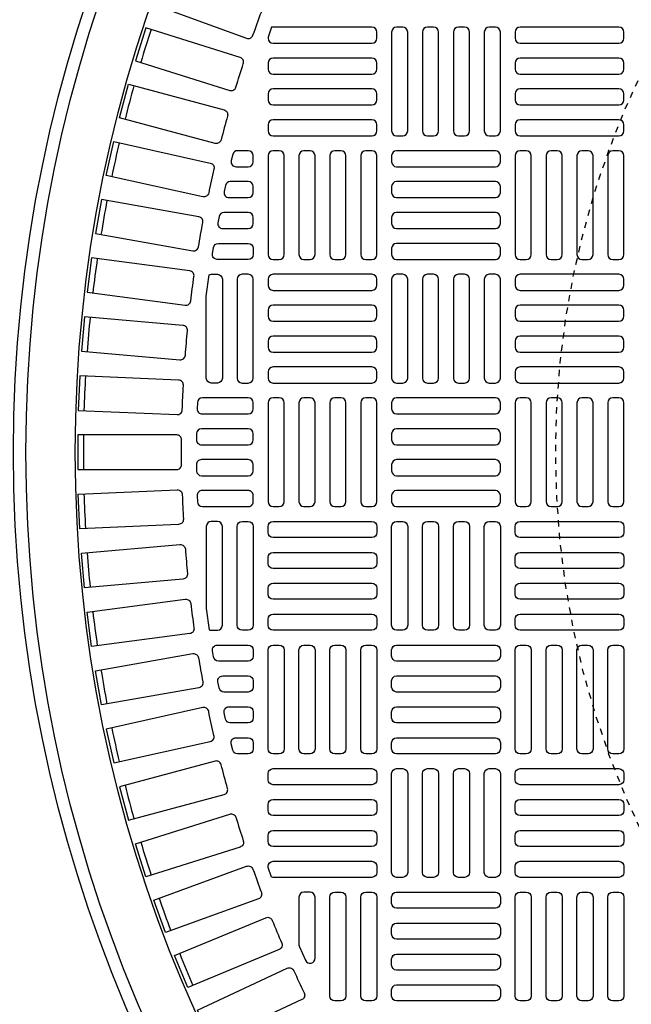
# Model space of a CAD drawing. Extents: x -169 to 6736, y -208 to 3022.
# Tile 624 of 656: x 5940 to 5950, y 1470 to 1486. Entities that reach past the tile are written whole.
import ezdxf

# ---------------------------------------------------------------- set-up
doc = ezdxf.new("R2010")
doc.units = 0
doc.header["$MEASUREMENT"] = 0
doc.linetypes.add('HIDDEN2', pattern=[0.28125, 0.1875, -0.09375])
doc.layers.get('DEFPOINTS').update_dxf_attribs({"linetype": 'CONTINUOUS'})
for name, color, linetype in [('TANK-MANHOLE-COVER-40', 2, 'CONTINUOUS'), ('TANK-MANHOLE-COVER-HATCH-40', 252, 'CONTINUOUS'), ('TANK-SLOPE', 3, 'CONTINUOUS')]:
    doc.layers.add(name, color=color, linetype=linetype)

msp = doc.modelspace()

# ---------------------------------------------------------------- linework, layer by layer
at = {"layer": 'DEFPOINTS', "color": 8, "linetype": 'HIDDEN2', "ltscale": 0.125}
msp.add_circle((5962.40346, 1479.01916), 14, dxfattribs=at)
msp.add_circle((5962.40346, 1479.01916), 14, dxfattribs=at)
at = {"layer": 'TANK-MANHOLE-COVER-40', "color": 4, "linetype": 'Continuous'}
msp.add_circle((5962.40422, 1479.01916), 22.63902, dxfattribs=at)
at = {"layer": 'TANK-MANHOLE-COVER-40', "color": 1, "linetype": 'Continuous'}
msp.add_circle((5962.40422, 1479.01916), 22.44094, dxfattribs=at)
at = {"layer": 'TANK-MANHOLE-COVER-40', "color": 2, "linetype": 'Continuous'}
msp.add_circle((5962.40422, 1479.01916), 21.65354, dxfattribs=at)
at = {"layer": 'TANK-MANHOLE-COVER-HATCH-40', "linetype": 'Continuous'}
for points in [[(5943.58121, 1485.66152, -0.00491171), (5943.71533, 1486.03002, 0.41709369), (5943.66854, 1486.13167), (5942.1878, 1486.67061), (5941.99929, 1486.15267), (5943.48003, 1485.61373, 0.41709369), (5943.58121, 1485.66152)], [(5943.30939, 1484.83414, -0.00491171), (5943.42731, 1485.20815, 0.41709369), (5943.37613, 1485.30766), (5941.87329, 1485.7815), (5941.70755, 1485.25583), (5943.21039, 1484.78199, 0.41709369), (5943.30939, 1484.83414)], [(5943.07392, 1483.99571, -0.41709369), (5942.97728, 1483.93928), (5941.45521, 1484.34712), (5941.59786, 1484.87952), (5943.11994, 1484.47168, -0.41709369), (5943.17541, 1484.3745, 0.00491171), (5943.07392, 1483.99571)], [(5942.87524, 1483.14779, -0.41709369), (5942.78116, 1483.08721), (5941.24274, 1483.42826), (5941.36204, 1483.96638), (5942.90046, 1483.62532, -0.41709369), (5942.96012, 1483.53065, 0.00491171), (5942.87524, 1483.14779)], [(5942.71374, 1482.29202, -0.00491171), (5942.78184, 1482.67822, 0.41709369), (5942.7181, 1482.7702), (5941.16627, 1483.04382), (5941.07056, 1482.50102), (5942.62239, 1482.22739, 0.41709369), (5942.71374, 1482.29202)], [(5942.58972, 1481.43002, -0.00491171), (5942.64091, 1481.81882, 0.41709369), (5942.57322, 1481.90793), (5941.01093, 1482.11361), (5940.93899, 1481.56714), (5942.50128, 1481.36146, 0.41709369), (5942.58972, 1481.43002)], [(5942.50342, 1480.56343, -0.00491171), (5942.5376, 1480.95409, 0.41709369), (5942.46609, 1481.04016), (5940.89632, 1481.1775), (5940.84828, 1480.62842), (5942.41805, 1480.49108, 0.41709369), (5942.50342, 1480.56343)], [(5942.44456, 1479.21524, 0.41709369), (5942.36582, 1479.29475), (5940.79005, 1479.29475), (5940.79005, 1478.74357), (5942.36582, 1478.74357, 0.41709369), (5942.44456, 1478.82308, -0.00491171), (5942.44456, 1479.21524)], [(5942.50342, 1477.47489, 0.00491171), (5942.5376, 1477.08423, -0.41709369), (5942.46609, 1476.99816), (5940.89632, 1476.86082), (5940.84828, 1477.4099), (5942.41805, 1477.54724, -0.41709369), (5942.50342, 1477.47489)], [(5942.58972, 1476.6083, 0.00491171), (5942.64091, 1476.2195, -0.41709369), (5942.57322, 1476.13039), (5941.01093, 1475.92471), (5940.93899, 1476.47118), (5942.50128, 1476.67686, -0.41709369), (5942.58972, 1476.6083)], [(5942.71374, 1475.7463, 0.00491171), (5942.78184, 1475.3601, -0.41709369), (5942.7181, 1475.26812), (5941.16627, 1474.99449), (5941.07056, 1475.5373), (5942.62239, 1475.81093, -0.41709369), (5942.71374, 1475.7463)], [(5942.87524, 1474.89053, 0.41709369), (5942.78116, 1474.95111), (5941.24274, 1474.61005), (5941.36204, 1474.07194), (5942.90046, 1474.413, 0.41709369), (5942.96012, 1474.50767, -0.00491171), (5942.87524, 1474.89053)], [(5943.07392, 1474.04261, 0.41709369), (5942.97728, 1474.09904), (5941.45521, 1473.6912), (5941.59786, 1473.1588), (5943.11994, 1473.56664, 0.41709369), (5943.17541, 1473.66382, -0.00491171), (5943.07392, 1474.04261)], [(5943.30939, 1473.20417, 0.00491171), (5943.42731, 1472.83017, -0.41709369), (5943.37613, 1472.73066), (5941.87329, 1472.25682), (5941.70755, 1472.78249), (5943.21039, 1473.25633, -0.41709369), (5943.30939, 1473.20417)], [(5943.58121, 1472.3768, 0.00491171), (5943.71533, 1472.0083, -0.41709369), (5943.66854, 1471.90665), (5942.1878, 1471.36771), (5941.99929, 1471.88565), (5943.48003, 1472.42459, -0.41709369), (5943.58121, 1472.3768)], [(5944.31367, 1471.17587, 0.10680341), (5944.3207, 1471.14337), (5944.41912, 1470.92624, 0.80700564), (5944.56958, 1470.95875), (5944.56958, 1471.93255, 0.41421356), (5944.49084, 1472.01129), (5944.49084, 1472.01129), (5944.39241, 1472.01129, 0.41421356), (5944.31367, 1471.93255), (5944.31367, 1471.93255), (5944.31367, 1471.15886)], [(5943.88886, 1471.56208, 0.00491171), (5944.03893, 1471.19977, -0.41709369), (5943.99662, 1471.09618), (5942.5408, 1470.49316), (5942.32987, 1471.00239), (5943.78569, 1471.60541, -0.41709369), (5943.88886, 1471.56208)], [(5944.23176, 1470.76155, 0.00491171), (5944.39749, 1470.40613, -0.41709369), (5944.35973, 1470.30079), (5942.9316, 1469.63485), (5942.69866, 1470.13438), (5944.12679, 1470.80033, -0.41709369), (5944.23176, 1470.76155)]]:
    msp.add_lwpolyline(points, format="xyb", dxfattribs=at)
for points in [[(5943.82155, 1485.63251), (5943.82155, 1485.61365, 0.41421356), (5943.90029, 1485.53491), (5945.47509, 1485.53491, 0.41421356), (5945.55383, 1485.61365), (5945.55383, 1485.71207, 0.41421356), (5945.47509, 1485.79081), (5943.90029, 1485.79081, 0.07385003), (5943.8774, 1485.78741)], [(5943.82155, 1485.12152, 0.41421356), (5943.90029, 1485.04278), (5945.47509, 1485.04278, 0.41421356), (5945.55383, 1485.12152), (5945.55383, 1485.21995, 0.41421356), (5945.47509, 1485.29869), (5943.90029, 1485.29869, 0.41421356), (5943.82155, 1485.21995)], [(5943.82155, 1484.6294, 0.41421356), (5943.90029, 1484.55066), (5945.47509, 1484.55066, 0.41421356), (5945.55383, 1484.6294), (5945.55383, 1484.72782, 0.41421356), (5945.47509, 1484.80656), (5943.90029, 1484.80656, 0.41421356), (5943.82155, 1484.72782)], [(5943.82155, 1484.13727, 0.41421356), (5943.90029, 1484.05853), (5945.47509, 1484.05853, 0.41421356), (5945.55383, 1484.13727), (5945.55383, 1484.23569, 0.41421356), (5945.47509, 1484.31443), (5943.90029, 1484.31443, 0.41421356), (5943.82155, 1484.23569)], [(5943.50659, 1483.82231), (5943.3354, 1483.82231, 0.34573684), (5943.25891, 1483.76223), (5943.23489, 1483.66381, 0.48617467), (5943.31139, 1483.5664), (5943.50659, 1483.5664), (5943.50659, 1483.5664, 0.41421356), (5943.58533, 1483.64514), (5943.58533, 1483.74357), (5943.58533, 1483.74357, 0.41421356)], [(5943.50659, 1483.33018), (5943.22018, 1483.33018, 0.35291937), (5943.14323, 1483.26814), (5943.12187, 1483.16972, 0.47828469), (5943.19882, 1483.07428), (5943.50659, 1483.07428), (5943.50659, 1483.07428, 0.41421356), (5943.58533, 1483.15302), (5943.58533, 1483.25144), (5943.58533, 1483.25144, 0.41421356)], [(5943.50659, 1482.83806), (5943.1182, 1482.83806, 0.36009445), (5943.04085, 1482.77405), (5943.0221, 1482.67563, 0.47048611), (5943.09945, 1482.58215), (5943.50659, 1482.58215, 0.41421356), (5943.58533, 1482.66089), (5943.58533, 1482.75932), (5943.58533, 1482.75932, 0.41421356)], [(5943.58533, 1482.26719), (5943.58533, 1482.26719), (5943.58533, 1482.16877, -0.41421356), (5943.50659, 1482.09003), (5943.01307, 1482.09003, -0.46277143), (5942.93537, 1482.18154), (5942.95155, 1482.27996, -0.36726762), (5943.02924, 1482.34593), (5943.50659, 1482.34593, -0.41421356)], [(5942.88355, 1481.84679, -0.10672862), (5942.91603, 1481.85381), (5942.91603, 1481.85381), (5943.01446, 1481.85381, -0.41421356), (5943.0932, 1481.77506), (5943.0932, 1481.77506), (5943.0932, 1480.20026, -0.41421356), (5943.01446, 1480.12152), (5943.01446, 1480.12152), (5942.91603, 1480.12152, -0.41421356), (5942.83729, 1480.20026), (5942.83729, 1480.20026), (5942.83729, 1481.50665)], [(5943.50659, 1480.12152, 0.41421356), (5943.58533, 1480.20026), (5943.58533, 1481.77506, 0.41421356), (5943.50659, 1481.85381), (5943.40816, 1481.85381, 0.41421356), (5943.32942, 1481.77506), (5943.32942, 1480.20026, 0.41421356), (5943.40816, 1480.12152)], [(5940.82264, 1480.23728), (5940.7986, 1479.68663), (5942.37287, 1479.61789, 0.41709369), (5942.455, 1479.6939, -0.00491171), (5942.47211, 1480.08568, 0.41709369), (5942.39691, 1480.16855)], [(5942.771, 1479.6294), (5943.50659, 1479.6294, 0.41421356), (5943.58533, 1479.70814), (5943.58533, 1479.80656, 0.41421356), (5943.50659, 1479.8853), (5942.77469, 1479.8853, 0.40329122), (5942.696, 1479.80951), (5942.69232, 1479.71108, 0.20378141), (5942.71429, 1479.65351, 0.20378141)], [(5942.7599, 1479.13727), (5943.50659, 1479.13727, 0.41421356), (5943.58533, 1479.21601), (5943.58533, 1479.31443, 0.41421356), (5943.50659, 1479.39318), (5942.76112, 1479.39318, 0.41056424), (5942.68239, 1479.31542), (5942.68116, 1479.21699, 0.20053403), (5942.70387, 1479.16068, 0.20053403)], [(5942.75875, 1478.90105, 0.41977873), (5942.68003, 1478.82082), (5942.6819, 1478.72239, 0.40867021), (5942.76062, 1478.64514), (5943.50659, 1478.64514), (5943.50659, 1478.64514, 0.41421356), (5943.58533, 1478.72388), (5943.58533, 1478.82231), (5943.58533, 1478.82231, 0.41421356), (5943.50659, 1478.90105)], [(5940.82264, 1477.80103), (5940.7986, 1478.35169), (5942.37287, 1478.42042, -0.41709369), (5942.455, 1478.34442, 0.00491171), (5942.47211, 1477.95264, -0.41709369), (5942.39691, 1477.86977)], [(5943.51814, 1478.15387), (5943.52195, 1478.15453), (5943.52572, 1478.15538), (5943.52944, 1478.15641), (5943.53311, 1478.15762), (5943.53672, 1478.15901), (5943.54025, 1478.16058), (5943.5437, 1478.16232), (5943.54707, 1478.16422), (5943.55033, 1478.16629), (5943.55349, 1478.16851), (5943.55654, 1478.17089), (5943.55946, 1478.17342), (5943.56226, 1478.17608), (5943.56493, 1478.17888), (5943.56745, 1478.18181), (5943.56983, 1478.18485), (5943.57206, 1478.18801), (5943.57412, 1478.19128), (5943.57603, 1478.19464), (5943.57777, 1478.19809), (5943.57933, 1478.20163), (5943.58072, 1478.20523), (5943.58194, 1478.2089), (5943.58297, 1478.21263), (5943.58381, 1478.2164), (5943.58447, 1478.2202), (5943.58495, 1478.22404), (5943.58523, 1478.22789), (5943.58533, 1478.23176), (5943.58533, 1478.33018), (5943.58523, 1478.33405), (5943.58495, 1478.3379), (5943.58447, 1478.34174), (5943.58381, 1478.34554), (5943.58297, 1478.34932), (5943.58194, 1478.35304), (5943.58072, 1478.35671), (5943.57933, 1478.36032), (5943.57777, 1478.36385), (5943.57603, 1478.3673), (5943.57412, 1478.37066), (5943.57206, 1478.37393), (5943.56983, 1478.37709), (5943.56745, 1478.38014), (5943.56493, 1478.38306), (5943.56226, 1478.38586), (5943.55946, 1478.38853), (5943.55654, 1478.39105), (5943.55349, 1478.39343), (5943.55033, 1478.39565), (5943.54707, 1478.39772), (5943.5437, 1478.39963), (5943.54025, 1478.40136), (5943.53672, 1478.40293), (5943.53311, 1478.40432), (5943.52944, 1478.40553), (5943.52572, 1478.40656), (5943.52195, 1478.40741), (5943.51814, 1478.40807), (5943.5143, 1478.40854), (5943.51045, 1478.40883), (5943.50659, 1478.40892), (5942.771, 1478.40892, 0.42522092), (5942.69232, 1478.32724), (5942.696, 1478.22881, 0.40329122), (5942.77469, 1478.15302), (5943.50659, 1478.15302), (5943.51045, 1478.15311), (5943.5143, 1478.1534)], [(5942.88355, 1476.19153, 0.10672862), (5942.91603, 1476.18451), (5942.91603, 1476.18451), (5943.01446, 1476.18451, 0.41421356), (5943.0932, 1476.26325), (5943.0932, 1476.26325), (5943.0932, 1477.83806, 0.41421356), (5943.01446, 1477.9168), (5943.01446, 1477.9168), (5942.91603, 1477.9168, 0.41421356), (5942.83729, 1477.83806), (5942.83729, 1477.83806), (5942.83729, 1476.53167)], [(5943.50659, 1477.9168, -0.41421356), (5943.58533, 1477.83806), (5943.58533, 1476.26325, -0.41421356), (5943.50659, 1476.18451), (5943.40816, 1476.18451, -0.41421356), (5943.32942, 1476.26325), (5943.32942, 1477.83806, -0.41421356), (5943.40816, 1477.9168)], [(5943.01307, 1475.94829), (5943.50659, 1475.94829, -0.41421356), (5943.58533, 1475.86955), (5943.58533, 1475.77113), (5943.58533, 1475.77113, -0.41421356), (5943.50659, 1475.69239), (5943.02924, 1475.69239, -0.36726762), (5942.95155, 1475.75836), (5942.93537, 1475.85678, -0.46277143)], [(5943.50659, 1475.45617, -0.41421356), (5943.58533, 1475.37743), (5943.58533, 1475.279), (5943.58533, 1475.279, -0.41421356), (5943.50659, 1475.20026), (5943.1182, 1475.20026, -0.36009445), (5943.04085, 1475.26427), (5943.0221, 1475.36269, -0.47048611), (5943.09945, 1475.45617)], [(5943.19882, 1474.96404), (5943.50659, 1474.96404), (5943.50659, 1474.96404, -0.41421356), (5943.58533, 1474.8853), (5943.58533, 1474.78688), (5943.58533, 1474.78688, -0.41421356), (5943.50659, 1474.70814), (5943.22018, 1474.70814, -0.35291937), (5943.14323, 1474.77018), (5943.12187, 1474.8686, -0.47828469)], [(5943.31139, 1474.47192), (5943.50659, 1474.47192), (5943.50659, 1474.47192, -0.41421356), (5943.58533, 1474.39318), (5943.58533, 1474.29475), (5943.58533, 1474.29475, -0.41421356), (5943.50659, 1474.21601), (5943.3354, 1474.21601, -0.34573684), (5943.25891, 1474.27609), (5943.23489, 1474.37451, -0.48617467)], [(5943.82155, 1473.90105, -0.41421356), (5943.90029, 1473.97979), (5945.47509, 1473.97979, -0.41421356), (5945.55383, 1473.90105), (5945.55383, 1473.80262, -0.41421356), (5945.47509, 1473.72388), (5943.90029, 1473.72388, -0.41421356), (5943.82155, 1473.80262)], [(5943.82155, 1473.40892, -0.41421356), (5943.90029, 1473.48766), (5945.47509, 1473.48766, -0.41421356), (5945.55383, 1473.40892), (5945.55383, 1473.3105, -0.41421356), (5945.47509, 1473.23176), (5943.90029, 1473.23176, -0.41421356), (5943.82155, 1473.3105)], [(5943.82155, 1472.9168, -0.41421356), (5943.90029, 1472.99554), (5945.47509, 1472.99554, -0.41421356), (5945.55383, 1472.9168), (5945.55383, 1472.81837, -0.41421356), (5945.47509, 1472.73963), (5943.90029, 1472.73963, -0.41421356), (5943.82155, 1472.81837)], [(5943.82155, 1472.40581), (5943.82155, 1472.42467, -0.41421356), (5943.90029, 1472.50341), (5945.47509, 1472.50341, -0.41421356), (5945.55383, 1472.42467), (5945.55383, 1472.32625, -0.41421356), (5945.47509, 1472.24751), (5943.90029, 1472.24751, -0.07385003), (5943.8774, 1472.2509)], [(5944.98296, 1472.01129, -0.41421356), (5945.0617, 1471.93255), (5945.0617, 1470.35774, -0.41421356), (5944.98296, 1470.279), (5944.88454, 1470.279, -0.41421356), (5944.8058, 1470.35774), (5944.8058, 1471.93255, -0.41421356), (5944.88454, 1472.01129)], [(5945.47509, 1472.01129, -0.41421356), (5945.55383, 1471.93255), (5945.55383, 1470.35774, -0.41421356), (5945.47509, 1470.279), (5945.37666, 1470.279, -0.41421356), (5945.29792, 1470.35774), (5945.29792, 1471.93255, -0.41421356), (5945.37666, 1472.01129)]]:
    msp.add_lwpolyline(points, format="xyb", close=True, dxfattribs=at)
at = {"layer": 'TANK-MANHOLE-COVER-HATCH-40', "linetype": 'Continuous', "flags": 128}
for points in [[(5945.96722, 1484.05853, 0.41421356), (5946.04596, 1484.13727), (5946.04596, 1485.71207, 0.41421356), (5945.96722, 1485.79081), (5945.86879, 1485.79081, 0.41421356), (5945.79005, 1485.71207), (5945.79005, 1484.13727, 0.41421356), (5945.86879, 1484.05853)], [(5946.45934, 1484.05853, 0.41421356), (5946.53808, 1484.13727), (5946.53808, 1485.71207, 0.41421356), (5946.45934, 1485.79081), (5946.36092, 1485.79081, 0.41421356), (5946.28218, 1485.71207), (5946.28218, 1484.13727, 0.41421356), (5946.36092, 1484.05853)], [(5946.95147, 1484.05853, 0.41421356), (5947.03021, 1484.13727), (5947.03021, 1485.71207, 0.41421356), (5946.95147, 1485.79081), (5946.85304, 1485.79081, 0.41421356), (5946.7743, 1485.71207), (5946.7743, 1484.13727, 0.41421356), (5946.85304, 1484.05853)], [(5947.44359, 1484.05853, 0.41421356), (5947.52233, 1484.13727), (5947.52233, 1485.71207, 0.41421356), (5947.44359, 1485.79081), (5947.34517, 1485.79081, 0.41421356), (5947.26643, 1485.71207), (5947.26643, 1484.13727, 0.41421356), (5947.34517, 1484.05853)], [(5947.75855, 1485.61365, 0.41421356), (5947.83729, 1485.53491), (5949.4121, 1485.53491, 0.41421356), (5949.49084, 1485.61365), (5949.49084, 1485.71207, 0.41421356), (5949.4121, 1485.79081), (5947.83729, 1485.79081, 0.41421356), (5947.75855, 1485.71207)], [(5947.75855, 1485.12152, 0.41421356), (5947.83729, 1485.04278), (5949.4121, 1485.04278, 0.41421356), (5949.49084, 1485.12152), (5949.49084, 1485.21995, 0.41421356), (5949.4121, 1485.29869), (5947.83729, 1485.29869, 0.41421356), (5947.75855, 1485.21995)], [(5947.75855, 1484.6294, 0.41421356), (5947.83729, 1484.55066), (5949.4121, 1484.55066, 0.41421356), (5949.49084, 1484.6294), (5949.49084, 1484.72782, 0.41421356), (5949.4121, 1484.80656), (5947.83729, 1484.80656, 0.41421356), (5947.75855, 1484.72782)], [(5947.75855, 1484.13727, 0.41421356), (5947.83729, 1484.05853), (5949.4121, 1484.05853, 0.41421356), (5949.49084, 1484.13727), (5949.49084, 1484.23569, 0.41421356), (5949.4121, 1484.31443), (5947.83729, 1484.31443, 0.41421356), (5947.75855, 1484.23569)], [(5943.99871, 1482.09003, 0.41421356), (5944.07745, 1482.16877), (5944.07745, 1483.74357, 0.41421356), (5943.99871, 1483.82231), (5943.90029, 1483.82231, 0.41421356), (5943.82155, 1483.74357), (5943.82155, 1482.16877, 0.41421356), (5943.90029, 1482.09003)], [(5944.49084, 1482.09003, 0.41421356), (5944.56958, 1482.16877), (5944.56958, 1483.74357, 0.41421356), (5944.49084, 1483.82231), (5944.39241, 1483.82231, 0.41421356), (5944.31367, 1483.74357), (5944.31367, 1482.16877, 0.41421356), (5944.39241, 1482.09003)], [(5944.98296, 1482.09003, 0.41421356), (5945.0617, 1482.16877), (5945.0617, 1483.74357, 0.41421356), (5944.98296, 1483.82231), (5944.88454, 1483.82231, 0.41421356), (5944.8058, 1483.74357), (5944.8058, 1482.16877, 0.41421356), (5944.88454, 1482.09003)], [(5945.47509, 1482.09003, 0.41421356), (5945.55383, 1482.16877), (5945.55383, 1483.74357, 0.41421356), (5945.47509, 1483.82231), (5945.37666, 1483.82231, 0.41421356), (5945.29792, 1483.74357), (5945.29792, 1482.16877, 0.41421356), (5945.37666, 1482.09003)], [(5947.52233, 1483.74357, 0.41421356), (5947.44359, 1483.82231), (5945.86879, 1483.82231, 0.41421356), (5945.79005, 1483.74357), (5945.79005, 1483.64514, 0.41421356), (5945.86879, 1483.5664), (5947.44359, 1483.5664, 0.41421356), (5947.52233, 1483.64514)], [(5947.93572, 1482.09003, 0.41421356), (5948.01446, 1482.16877), (5948.01446, 1483.74357, 0.41421356), (5947.93572, 1483.82231), (5947.83729, 1483.82231, 0.41421356), (5947.75855, 1483.74357), (5947.75855, 1482.16877, 0.41421356), (5947.83729, 1482.09003)], [(5948.42785, 1482.09003, 0.41421356), (5948.50659, 1482.16877), (5948.50659, 1483.74357, 0.41421356), (5948.42785, 1483.82231), (5948.32942, 1483.82231, 0.41421356), (5948.25068, 1483.74357), (5948.25068, 1482.16877, 0.41421356), (5948.32942, 1482.09003)], [(5948.91997, 1482.09003, 0.41421356), (5948.99871, 1482.16877), (5948.99871, 1483.74357, 0.41421356), (5948.91997, 1483.82231), (5948.82155, 1483.82231, 0.41421356), (5948.74281, 1483.74357), (5948.74281, 1482.16877, 0.41421356), (5948.82155, 1482.09003)], [(5949.4121, 1482.09003, 0.41421356), (5949.49084, 1482.16877), (5949.49084, 1483.74357, 0.41421356), (5949.4121, 1483.82231), (5949.31367, 1483.82231, 0.41421356), (5949.23493, 1483.74357), (5949.23493, 1482.16877, 0.41421356), (5949.31367, 1482.09003)], [(5947.52233, 1483.25144, 0.41421356), (5947.44359, 1483.33018), (5945.86879, 1483.33018, 0.41421356), (5945.79005, 1483.25144), (5945.79005, 1483.15302, 0.41421356), (5945.86879, 1483.07428), (5947.44359, 1483.07428, 0.41421356), (5947.52233, 1483.15302)], [(5947.52233, 1482.75932, 0.41421356), (5947.44359, 1482.83806), (5945.86879, 1482.83806, 0.41421356), (5945.79005, 1482.75932), (5945.79005, 1482.66089, 0.41421356), (5945.86879, 1482.58215), (5947.44359, 1482.58215, 0.41421356), (5947.52233, 1482.66089)], [(5947.52233, 1482.26719, 0.41421356), (5947.44359, 1482.34593), (5945.86879, 1482.34593, 0.41421356), (5945.79005, 1482.26719), (5945.79005, 1482.16877, 0.41421356), (5945.86879, 1482.09003), (5947.44359, 1482.09003, 0.41421356), (5947.52233, 1482.16877)], [(5943.82155, 1481.67664, 0.41421356), (5943.90029, 1481.5979), (5945.47509, 1481.5979, 0.41421356), (5945.55383, 1481.67664), (5945.55383, 1481.77506, 0.41421356), (5945.47509, 1481.85381), (5943.90029, 1481.85381, 0.41421356), (5943.82155, 1481.77506)], [(5945.96722, 1480.12152, 0.41421356), (5946.04596, 1480.20026), (5946.04596, 1481.77506, 0.41421356), (5945.96722, 1481.85381), (5945.86879, 1481.85381, 0.41421356), (5945.79005, 1481.77506), (5945.79005, 1480.20026, 0.41421356), (5945.86879, 1480.12152)], [(5946.45934, 1480.12152, 0.41421356), (5946.53808, 1480.20026), (5946.53808, 1481.77506, 0.41421356), (5946.45934, 1481.85381), (5946.36092, 1481.85381, 0.41421356), (5946.28218, 1481.77506), (5946.28218, 1480.20026, 0.41421356), (5946.36092, 1480.12152)], [(5946.95147, 1480.12152, 0.41421356), (5947.03021, 1480.20026), (5947.03021, 1481.77506, 0.41421356), (5946.95147, 1481.85381), (5946.85304, 1481.85381, 0.41421356), (5946.7743, 1481.77506), (5946.7743, 1480.20026, 0.41421356), (5946.85304, 1480.12152)], [(5947.44359, 1480.12152, 0.41421356), (5947.52233, 1480.20026), (5947.52233, 1481.77506, 0.41421356), (5947.44359, 1481.85381), (5947.34517, 1481.85381, 0.41421356), (5947.26643, 1481.77506), (5947.26643, 1480.20026, 0.41421356), (5947.34517, 1480.12152)], [(5947.75855, 1481.67664, 0.41421356), (5947.83729, 1481.5979), (5949.4121, 1481.5979, 0.41421356), (5949.49084, 1481.67664), (5949.49084, 1481.77506, 0.41421356), (5949.4121, 1481.85381), (5947.83729, 1481.85381, 0.41421356), (5947.75855, 1481.77506)], [(5943.82155, 1481.18451, 0.41421356), (5943.90029, 1481.10577), (5945.47509, 1481.10577, 0.41421356), (5945.55383, 1481.18451), (5945.55383, 1481.28294, 0.41421356), (5945.47509, 1481.36168), (5943.90029, 1481.36168, 0.41421356), (5943.82155, 1481.28294)], [(5947.75855, 1481.18451, 0.41421356), (5947.83729, 1481.10577), (5949.4121, 1481.10577, 0.41421356), (5949.49084, 1481.18451), (5949.49084, 1481.28294, 0.41421356), (5949.4121, 1481.36168), (5947.83729, 1481.36168, 0.41421356), (5947.75855, 1481.28294)], [(5943.82155, 1480.69239, 0.41421356), (5943.90029, 1480.61365), (5945.47509, 1480.61365, 0.41421356), (5945.55383, 1480.69239), (5945.55383, 1480.79081, 0.41421356), (5945.47509, 1480.86955), (5943.90029, 1480.86955, 0.41421356), (5943.82155, 1480.79081)], [(5947.75855, 1480.69239, 0.41421356), (5947.83729, 1480.61365), (5949.4121, 1480.61365, 0.41421356), (5949.49084, 1480.69239), (5949.49084, 1480.79081, 0.41421356), (5949.4121, 1480.86955), (5947.83729, 1480.86955, 0.41421356), (5947.75855, 1480.79081)], [(5943.82155, 1480.20026, 0.41421356), (5943.90029, 1480.12152), (5945.47509, 1480.12152, 0.41421356), (5945.55383, 1480.20026), (5945.55383, 1480.29869, 0.41421356), (5945.47509, 1480.37743), (5943.90029, 1480.37743, 0.41421356), (5943.82155, 1480.29869)], [(5947.75855, 1480.20026, 0.41421356), (5947.83729, 1480.12152), (5949.4121, 1480.12152, 0.41421356), (5949.49084, 1480.20026), (5949.49084, 1480.29869, 0.41421356), (5949.4121, 1480.37743), (5947.83729, 1480.37743, 0.41421356), (5947.75855, 1480.29869)], [(5943.99871, 1478.15302, 0.41421356), (5944.07745, 1478.23176), (5944.07745, 1479.80656, 0.41421356), (5943.99871, 1479.8853), (5943.90029, 1479.8853, 0.41421356), (5943.82155, 1479.80656), (5943.82155, 1478.23176, 0.41421356), (5943.90029, 1478.15302)], [(5944.49084, 1478.15302, 0.41421356), (5944.56958, 1478.23176), (5944.56958, 1479.80656, 0.41421356), (5944.49084, 1479.8853), (5944.39241, 1479.8853, 0.41421356), (5944.31367, 1479.80656), (5944.31367, 1478.23176, 0.41421356), (5944.39241, 1478.15302)], [(5944.98296, 1478.15302, 0.41421356), (5945.0617, 1478.23176), (5945.0617, 1479.80656, 0.41421356), (5944.98296, 1479.8853), (5944.88454, 1479.8853, 0.41421356), (5944.8058, 1479.80656), (5944.8058, 1478.23176, 0.41421356), (5944.88454, 1478.15302)], [(5945.47509, 1478.15302, 0.41421356), (5945.55383, 1478.23176), (5945.55383, 1479.80656, 0.41421356), (5945.47509, 1479.8853), (5945.37666, 1479.8853, 0.41421356), (5945.29792, 1479.80656), (5945.29792, 1478.23176, 0.41421356), (5945.37666, 1478.15302)], [(5947.52233, 1479.80656, 0.41421356), (5947.44359, 1479.8853), (5945.86879, 1479.8853, 0.41421356), (5945.79005, 1479.80656), (5945.79005, 1479.70814, 0.41421356), (5945.86879, 1479.6294), (5947.44359, 1479.6294, 0.41421356), (5947.52233, 1479.70814)], [(5947.93572, 1478.15302, 0.41421356), (5948.01446, 1478.23176), (5948.01446, 1479.80656, 0.41421356), (5947.93572, 1479.8853), (5947.83729, 1479.8853, 0.41421356), (5947.75855, 1479.80656), (5947.75855, 1478.23176, 0.41421356), (5947.83729, 1478.15302)], [(5948.42785, 1478.15302, 0.41421356), (5948.50659, 1478.23176), (5948.50659, 1479.80656, 0.41421356), (5948.42785, 1479.8853), (5948.32942, 1479.8853, 0.41421356), (5948.25068, 1479.80656), (5948.25068, 1478.23176, 0.41421356), (5948.32942, 1478.15302)], [(5948.91997, 1478.15302, 0.41421356), (5948.99871, 1478.23176), (5948.99871, 1479.80656, 0.41421356), (5948.91997, 1479.8853), (5948.82155, 1479.8853, 0.41421356), (5948.74281, 1479.80656), (5948.74281, 1478.23176, 0.41421356), (5948.82155, 1478.15302)], [(5949.4121, 1478.15302, 0.41421356), (5949.49084, 1478.23176), (5949.49084, 1479.80656, 0.41421356), (5949.4121, 1479.8853), (5949.31367, 1479.8853, 0.41421356), (5949.23493, 1479.80656), (5949.23493, 1478.23176, 0.41421356), (5949.31367, 1478.15302)], [(5947.52233, 1479.31443, 0.41421356), (5947.44359, 1479.39318), (5945.86879, 1479.39318, 0.41421356), (5945.79005, 1479.31443), (5945.79005, 1479.21601, 0.41421356), (5945.86879, 1479.13727), (5947.44359, 1479.13727, 0.41421356), (5947.52233, 1479.21601)], [(5947.52233, 1478.82231, 0.41421356), (5947.44359, 1478.90105), (5945.86879, 1478.90105, 0.41421356), (5945.79005, 1478.82231), (5945.79005, 1478.72388, 0.41421356), (5945.86879, 1478.64514), (5947.44359, 1478.64514, 0.41421356), (5947.52233, 1478.72388)], [(5947.52233, 1478.33018, 0.41421356), (5947.44359, 1478.40892), (5945.86879, 1478.40892, 0.41421356), (5945.79005, 1478.33018), (5945.79005, 1478.23176, 0.41421356), (5945.86879, 1478.15302), (5947.44359, 1478.15302, 0.41421356), (5947.52233, 1478.23176)], [(5943.82155, 1477.83806, -0.41421356), (5943.90029, 1477.9168), (5945.47509, 1477.9168, -0.41421356), (5945.55383, 1477.83806), (5945.55383, 1477.73963, -0.41421356), (5945.47509, 1477.66089), (5943.90029, 1477.66089, -0.41421356), (5943.82155, 1477.73963)], [(5945.96722, 1477.9168, -0.41421356), (5946.04596, 1477.83806), (5946.04596, 1476.26325, -0.41421356), (5945.96722, 1476.18451), (5945.86879, 1476.18451, -0.41421356), (5945.79005, 1476.26325), (5945.79005, 1477.83806, -0.41421356), (5945.86879, 1477.9168)], [(5946.45934, 1477.9168, -0.41421356), (5946.53808, 1477.83806), (5946.53808, 1476.26325, -0.41421356), (5946.45934, 1476.18451), (5946.36092, 1476.18451, -0.41421356), (5946.28218, 1476.26325), (5946.28218, 1477.83806, -0.41421356), (5946.36092, 1477.9168)], [(5946.95147, 1477.9168, -0.41421356), (5947.03021, 1477.83806), (5947.03021, 1476.26325, -0.41421356), (5946.95147, 1476.18451), (5946.85304, 1476.18451, -0.41421356), (5946.7743, 1476.26325), (5946.7743, 1477.83806, -0.41421356), (5946.85304, 1477.9168)], [(5947.44359, 1477.9168, -0.41421356), (5947.52233, 1477.83806), (5947.52233, 1476.26325, -0.41421356), (5947.44359, 1476.18451), (5947.34517, 1476.18451, -0.41421356), (5947.26643, 1476.26325), (5947.26643, 1477.83806, -0.41421356), (5947.34517, 1477.9168)], [(5947.75855, 1477.83806, -0.41421356), (5947.83729, 1477.9168), (5949.4121, 1477.9168, -0.41421356), (5949.49084, 1477.83806), (5949.49084, 1477.73963, -0.41421356), (5949.4121, 1477.66089), (5947.83729, 1477.66089, -0.41421356), (5947.75855, 1477.73963)], [(5943.82155, 1477.34593, -0.41421356), (5943.90029, 1477.42467), (5945.47509, 1477.42467, -0.41421356), (5945.55383, 1477.34593), (5945.55383, 1477.24751, -0.41421356), (5945.47509, 1477.16877), (5943.90029, 1477.16877, -0.41421356), (5943.82155, 1477.24751)], [(5947.75855, 1477.34593, -0.41421356), (5947.83729, 1477.42467), (5949.4121, 1477.42467, -0.41421356), (5949.49084, 1477.34593), (5949.49084, 1477.24751, -0.41421356), (5949.4121, 1477.16877), (5947.83729, 1477.16877, -0.41421356), (5947.75855, 1477.24751)], [(5943.82155, 1476.85381, -0.41421356), (5943.90029, 1476.93255), (5945.47509, 1476.93255, -0.41421356), (5945.55383, 1476.85381), (5945.55383, 1476.75538, -0.41421356), (5945.47509, 1476.67664), (5943.90029, 1476.67664, -0.41421356), (5943.82155, 1476.75538)], [(5947.75855, 1476.85381, -0.41421356), (5947.83729, 1476.93255), (5949.4121, 1476.93255, -0.41421356), (5949.49084, 1476.85381), (5949.49084, 1476.75538, -0.41421356), (5949.4121, 1476.67664), (5947.83729, 1476.67664, -0.41421356), (5947.75855, 1476.75538)], [(5943.82155, 1476.36168, -0.41421356), (5943.90029, 1476.44042), (5945.47509, 1476.44042, -0.41421356), (5945.55383, 1476.36168), (5945.55383, 1476.26325, -0.41421356), (5945.47509, 1476.18451), (5943.90029, 1476.18451, -0.41421356), (5943.82155, 1476.26325)], [(5947.75855, 1476.36168, -0.41421356), (5947.83729, 1476.44042), (5949.4121, 1476.44042, -0.41421356), (5949.49084, 1476.36168), (5949.49084, 1476.26325, -0.41421356), (5949.4121, 1476.18451), (5947.83729, 1476.18451, -0.41421356), (5947.75855, 1476.26325)], [(5943.99871, 1475.94829, -0.41421356), (5944.07745, 1475.86955), (5944.07745, 1474.29475, -0.41421356), (5943.99871, 1474.21601), (5943.90029, 1474.21601, -0.41421356), (5943.82155, 1474.29475), (5943.82155, 1475.86955, -0.41421356), (5943.90029, 1475.94829)], [(5944.49084, 1475.94829, -0.41421356), (5944.56958, 1475.86955), (5944.56958, 1474.29475, -0.41421356), (5944.49084, 1474.21601), (5944.39241, 1474.21601, -0.41421356), (5944.31367, 1474.29475), (5944.31367, 1475.86955, -0.41421356), (5944.39241, 1475.94829)], [(5944.98296, 1475.94829, -0.41421356), (5945.0617, 1475.86955), (5945.0617, 1474.29475, -0.41421356), (5944.98296, 1474.21601), (5944.88454, 1474.21601, -0.41421356), (5944.8058, 1474.29475), (5944.8058, 1475.86955, -0.41421356), (5944.88454, 1475.94829)], [(5945.47509, 1475.94829, -0.41421356), (5945.55383, 1475.86955), (5945.55383, 1474.29475, -0.41421356), (5945.47509, 1474.21601), (5945.37666, 1474.21601, -0.41421356), (5945.29792, 1474.29475), (5945.29792, 1475.86955, -0.41421356), (5945.37666, 1475.94829)], [(5947.52233, 1475.77113, -0.41421356), (5947.44359, 1475.69239), (5945.86879, 1475.69239, -0.41421356), (5945.79005, 1475.77113), (5945.79005, 1475.86955, -0.41421356), (5945.86879, 1475.94829), (5947.44359, 1475.94829, -0.41421356), (5947.52233, 1475.86955)], [(5947.93572, 1475.94829, -0.41421356), (5948.01446, 1475.86955), (5948.01446, 1474.29475, -0.41421356), (5947.93572, 1474.21601), (5947.83729, 1474.21601, -0.41421356), (5947.75855, 1474.29475), (5947.75855, 1475.86955, -0.41421356), (5947.83729, 1475.94829)], [(5948.42785, 1475.94829, -0.41421356), (5948.50659, 1475.86955), (5948.50659, 1474.29475, -0.41421356), (5948.42785, 1474.21601), (5948.32942, 1474.21601, -0.41421356), (5948.25068, 1474.29475), (5948.25068, 1475.86955, -0.41421356), (5948.32942, 1475.94829)], [(5948.91997, 1475.94829, -0.41421356), (5948.99871, 1475.86955), (5948.99871, 1474.29475, -0.41421356), (5948.91997, 1474.21601), (5948.82155, 1474.21601, -0.41421356), (5948.74281, 1474.29475), (5948.74281, 1475.86955, -0.41421356), (5948.82155, 1475.94829)], [(5949.4121, 1475.94829, -0.41421356), (5949.49084, 1475.86955), (5949.49084, 1474.29475, -0.41421356), (5949.4121, 1474.21601), (5949.31367, 1474.21601, -0.41421356), (5949.23493, 1474.29475), (5949.23493, 1475.86955, -0.41421356), (5949.31367, 1475.94829)], [(5947.52233, 1475.279, -0.41421356), (5947.44359, 1475.20026), (5945.86879, 1475.20026, -0.41421356), (5945.79005, 1475.279), (5945.79005, 1475.37743, -0.41421356), (5945.86879, 1475.45617), (5947.44359, 1475.45617, -0.41421356), (5947.52233, 1475.37743)], [(5947.52233, 1474.78688, -0.41421356), (5947.44359, 1474.70814), (5945.86879, 1474.70814, -0.41421356), (5945.79005, 1474.78688), (5945.79005, 1474.8853, -0.41421356), (5945.86879, 1474.96404), (5947.44359, 1474.96404, -0.41421356), (5947.52233, 1474.8853)], [(5947.52233, 1474.29475, -0.41421356), (5947.44359, 1474.21601), (5945.86879, 1474.21601, -0.41421356), (5945.79005, 1474.29475), (5945.79005, 1474.39318, -0.41421356), (5945.86879, 1474.47192), (5947.44359, 1474.47192, -0.41421356), (5947.52233, 1474.39318)], [(5945.96722, 1473.97979, -0.41421356), (5946.04596, 1473.90105), (5946.04596, 1472.32625, -0.41421356), (5945.96722, 1472.24751), (5945.86879, 1472.24751, -0.41421356), (5945.79005, 1472.32625), (5945.79005, 1473.90105, -0.41421356), (5945.86879, 1473.97979)], [(5946.45934, 1473.97979, -0.41421356), (5946.53808, 1473.90105), (5946.53808, 1472.32625, -0.41421356), (5946.45934, 1472.24751), (5946.36092, 1472.24751, -0.41421356), (5946.28218, 1472.32625), (5946.28218, 1473.90105, -0.41421356), (5946.36092, 1473.97979)], [(5946.95147, 1473.97979, -0.41421356), (5947.03021, 1473.90105), (5947.03021, 1472.32625, -0.41421356), (5946.95147, 1472.24751), (5946.85304, 1472.24751, -0.41421356), (5946.7743, 1472.32625), (5946.7743, 1473.90105, -0.41421356), (5946.85304, 1473.97979)], [(5947.44359, 1473.97979, -0.41421356), (5947.52233, 1473.90105), (5947.52233, 1472.32625, -0.41421356), (5947.44359, 1472.24751), (5947.34517, 1472.24751, -0.41421356), (5947.26643, 1472.32625), (5947.26643, 1473.90105, -0.41421356), (5947.34517, 1473.97979)], [(5947.75855, 1473.90105, -0.41421356), (5947.83729, 1473.97979), (5949.4121, 1473.97979, -0.41421356), (5949.49084, 1473.90105), (5949.49084, 1473.80262, -0.41421356), (5949.4121, 1473.72388), (5947.83729, 1473.72388, -0.41421356), (5947.75855, 1473.80262)], [(5947.75855, 1473.40892, -0.41421356), (5947.83729, 1473.48766), (5949.4121, 1473.48766, -0.41421356), (5949.49084, 1473.40892), (5949.49084, 1473.3105, -0.41421356), (5949.4121, 1473.23176), (5947.83729, 1473.23176, -0.41421356), (5947.75855, 1473.3105)], [(5947.75855, 1472.9168, -0.41421356), (5947.83729, 1472.99554), (5949.4121, 1472.99554, -0.41421356), (5949.49084, 1472.9168), (5949.49084, 1472.81837, -0.41421356), (5949.4121, 1472.73963), (5947.83729, 1472.73963, -0.41421356), (5947.75855, 1472.81837)], [(5947.75855, 1472.42467, -0.41421356), (5947.83729, 1472.50341), (5949.4121, 1472.50341, -0.41421356), (5949.49084, 1472.42467), (5949.49084, 1472.32625, -0.41421356), (5949.4121, 1472.24751), (5947.83729, 1472.24751, -0.41421356), (5947.75855, 1472.32625)], [(5947.52233, 1471.83412, -0.41421356), (5947.44359, 1471.75538), (5945.86879, 1471.75538, -0.41421356), (5945.79005, 1471.83412), (5945.79005, 1471.93255, -0.41421356), (5945.86879, 1472.01129), (5947.44359, 1472.01129, -0.41421356), (5947.52233, 1471.93255)], [(5947.93572, 1472.01129, -0.41421356), (5948.01446, 1471.93255), (5948.01446, 1470.35774, -0.41421356), (5947.93572, 1470.279), (5947.83729, 1470.279, -0.41421356), (5947.75855, 1470.35774), (5947.75855, 1471.93255, -0.41421356), (5947.83729, 1472.01129)], [(5948.42785, 1472.01129, -0.41421356), (5948.50659, 1471.93255), (5948.50659, 1470.35774, -0.41421356), (5948.42785, 1470.279), (5948.32942, 1470.279, -0.41421356), (5948.25068, 1470.35774), (5948.25068, 1471.93255, -0.41421356), (5948.32942, 1472.01129)], [(5948.91997, 1472.01129, -0.41421356), (5948.99871, 1471.93255), (5948.99871, 1470.35774, -0.41421356), (5948.91997, 1470.279), (5948.82155, 1470.279, -0.41421356), (5948.74281, 1470.35774), (5948.74281, 1471.93255, -0.41421356), (5948.82155, 1472.01129)], [(5949.4121, 1472.01129, -0.41421356), (5949.49084, 1471.93255), (5949.49084, 1470.35774, -0.41421356), (5949.4121, 1470.279), (5949.31367, 1470.279, -0.41421356), (5949.23493, 1470.35774), (5949.23493, 1471.93255, -0.41421356), (5949.31367, 1472.01129)], [(5947.52233, 1471.34199, -0.41421356), (5947.44359, 1471.26325), (5945.86879, 1471.26325, -0.41421356), (5945.79005, 1471.34199), (5945.79005, 1471.44042, -0.41421356), (5945.86879, 1471.51916), (5947.44359, 1471.51916, -0.41421356), (5947.52233, 1471.44042)], [(5947.52233, 1470.84987, -0.41421356), (5947.44359, 1470.77113), (5945.86879, 1470.77113, -0.41421356), (5945.79005, 1470.84987), (5945.79005, 1470.94829, -0.41421356), (5945.86879, 1471.02703), (5947.44359, 1471.02703, -0.41421356), (5947.52233, 1470.94829)], [(5947.52233, 1470.35774, -0.41421356), (5947.44359, 1470.279), (5945.86879, 1470.279, -0.41421356), (5945.79005, 1470.35774), (5945.79005, 1470.45617, -0.41421356), (5945.86879, 1470.53491), (5947.44359, 1470.53491, -0.41421356), (5947.52233, 1470.45617)]]:
    msp.add_lwpolyline(points, format="xyb", close=True, dxfattribs=at)
at = {"layer": 'TANK-MANHOLE-COVER-HATCH-40', "linetype": 'Continuous'}
for start, end in [(161.766426, 163.233574), (164.266426, 165.733574), (166.766426, 168.233574), (169.266426, 170.733574), (171.766426, 173.233574), (174.266426, 175.733574), (176.766426, 178.233574), (179.266426, 180.733574), (181.766426, 183.233574), (184.266426, 185.733574), (186.766426, 188.233574), (189.266426, 190.733574), (191.766426, 193.233574), (194.266426, 195.733574), (196.766426, 198.233574), (199.266426, 200.733574), (201.766426, 203.233574)]:
    msp.add_arc((5962.40422, 1479.01916), 21.52559, start, end, dxfattribs=at)
at = {"layer": 'TANK-SLOPE'}
msp.add_lwpolyline([(5962.98856, 1444.38507), (6048.96407, 1445.83561, 0.9832619), (6048.96466, 1512.20116), (5962.98918, 1513.65324, 1.01702303)], format="xyb", close=True, dxfattribs=at)

doc.saveas('drawing.dxf')
